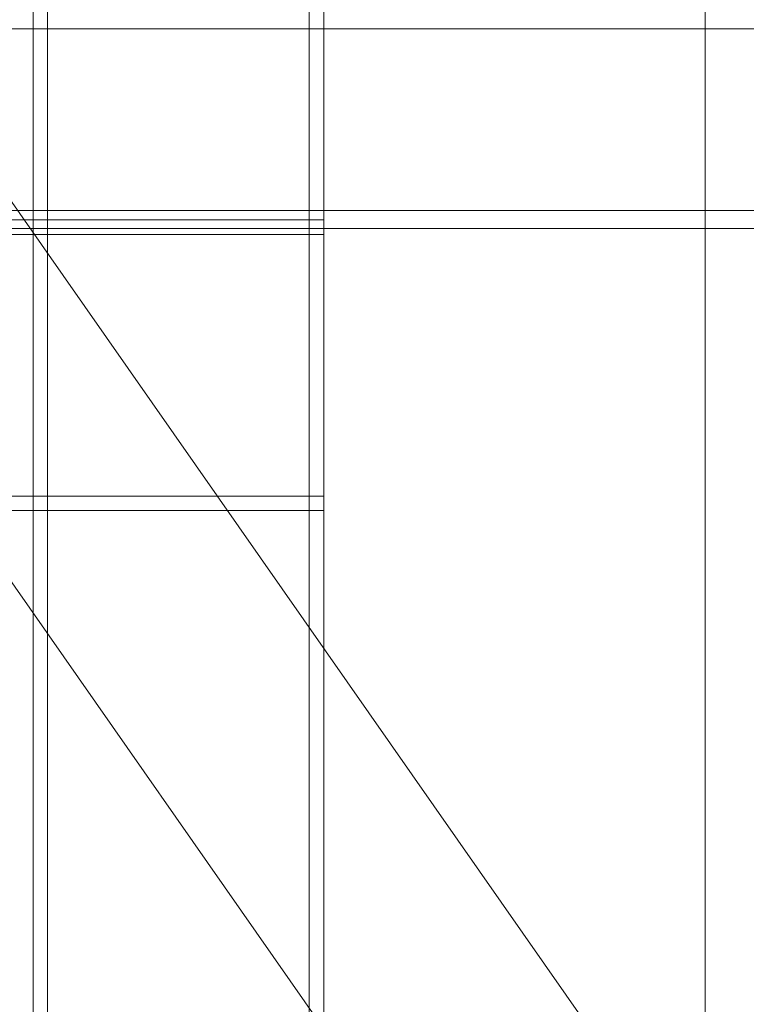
# Model space of a CAD drawing. Header units: millimetres. Extents: x -4395 to 65662, y -65530 to 6847.
# Tile 407 of 656: x 1536 to 1736, y -34217 to -33946. Entities that reach past the tile are written whole.
import ezdxf

# ---------------------------------------------------------------- set-up
doc = ezdxf.new("R2010")
doc.units = ezdxf.units.MM
for name, color, linetype, lineweight in [('COTAS_O', 1, 'Continuous', 0), ('frontal_C03', 7, 'Continuous', 0), ('frontal_secador', 7, 'Continuous', 0), ('frontal_tolva', 7, 'Continuous', 0)]:
    doc.layers.add(name, color=color, linetype=linetype, lineweight=lineweight)
doc.dimstyles.new('R19_100', dxfattribs={"dimtxt": 250, "dimasz": 150, "dimexe": 150, "dimexo": 80, "dimgap": 100, "dimtad": 1, "dimtih": 1, "dimtoh": 1, "dimdsep": 46, "dimcen": 0.09, "dimadec": 0, "dimazin": 0, "dimtfac": 1, "dimtdec": 4, "dimtofl": 0, "dimtmove": 0, "dimatfit": 3, "dimfxl": 1, "dimtolj": 1, "dimtzin": 0, "dimarcsym": 0})

# ---------------------------------------------------------------- blocks, each defined once
blk = doc.blocks.new('DIM_R33_43')
at = {"layer": 'COTAS_O'}
for p, q in [((-1725, -33700), (-1575, -33655)), ((1725, -33700), (1575, -33655)), ((-1725, -34400), (-1725, -33700)), ((-1725, -33700), (1725, -33700)), ((-1725, -33700), (-1575, -33745)), ((1725, -33700), (1575, -33745)), ((1725, -34400), (1725, -33700))]:
    blk.add_line(p, q, dxfattribs=at)
blk.add_text('3450 O', height=250, dxfattribs=at).set_placement((0, -33600))

msp = doc.modelspace()

# ---------------------------------------------------------------- linework, layer by layer
at = {"layer": 'frontal_C03'}
for p, q in [((1540, -35988), (1540, -33352.082)), ((1544, -35988), (1544, -33352.082)), ((1616, -33352.082), (1616, -35988)), ((1620, -35988), (1620, -33352.082)), ((-1580, -34001.095), (1620, -34001.095)), ((1620, -34001.095), (1620, -34081.095)), ((1620, -34001.095), (1620, -34005.095)), ((1620, -34005.095), (-1580, -34005.095)), ((1620, -34077.095), (1620, -34005.095)), ((-1580, -34077.095), (1620, -34077.095)), ((1620, -34081.095), (1620, -34077.095)), ((-1580, -34081.095), (1620, -34081.095)), ((1540, -35988), (1540, -34081.095)), ((1540, -34081.095), (1544, -34081.095)), ((1620, -34081.095), (1540, -34081.095)), ((1544, -35988), (1544, -34081.095)), ((1544, -34081.095), (1616, -34081.095)), ((1616, -34081.095), (1616, -35988)), ((1620, -34081.095), (1616, -34081.095)), ((1620, -35988), (1620, -34081.095))]:
    msp.add_line(p, q, dxfattribs=at)
at = {"layer": 'frontal_secador'}
for p, q in [((1325, -33948.5), (2125, -33948.5)), ((1325, -33998.5), (2125, -33998.5)), ((1325, -34003.5), (2125, -34003.5))]:
    msp.add_line(p, q, dxfattribs=at)
at = {"layer": 'frontal_tolva'}
for p, q in [((1769.584, -34332.806), (722.584, -32835.806)), ((1720.416, -34367.194), (673.416, -32870.194))]:
    msp.add_line(p, q, dxfattribs=at)

# ---------------------------------------------------------------- dimensions: what is measured, and where the dimension line sits
at = {"layer": 'COTAS_O'}
dim = msp.add_aligned_dim(p1=(-1725, -34400), p2=(1725, -34400), distance=700, text='<> O', dimstyle='R19_100', dxfattribs=at)
dim.commit()
dim.dimension.update_dxf_attribs({"geometry": 'DIM_R33_43', "text_midpoint": (0, -33700)})

doc.saveas('drawing.dxf')
